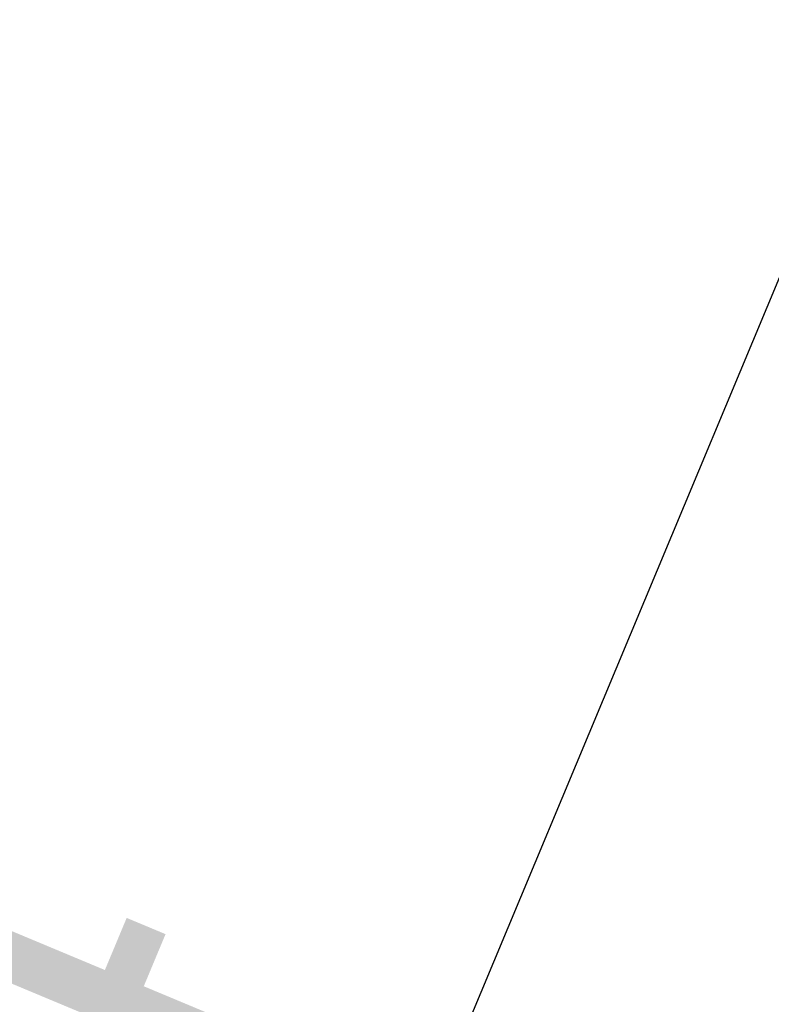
# Model space of a CAD drawing. Header units: inches. Extents: x 424 to 2043, y -237 to 445.
# Tile 582 of 656: x 947.82 to 949.98, y 10.96 to 13.79. Entities that reach past the tile are written whole.
import ezdxf

# ---------------------------------------------------------------- set-up
doc = ezdxf.new("R2010")
doc.units = ezdxf.units.IN
doc.header["$MEASUREMENT"] = 0
doc.styles.get("Standard").update_dxf_attribs({"font": 'arial.ttf'})
doc.dimstyles.new('ISO-25', dxfattribs={"dimtxt": 1.2, "dimasz": 0.5, "dimexe": 0.8, "dimexo": 50, "dimtad": 1, "dimtoh": 1, "dimdec": 1, "dimdsep": 46, "dimtxsty": 'Standard', "dimblk": 'ARCHTICK', "dimcen": 2.5, "dimadec": 0, "dimazin": 0, "dimtfac": 1, "dimtdec": 1, "dimtmove": 0, "dimatfit": 3, "dimldrblk": 'ARCHTICK', "dimfxl": 1, "dimfxlon": 1, "dimarcsym": 0})

# ---------------------------------------------------------------- blocks, each defined once
blk = doc.blocks.new('_ArchTick')
at = {"color": 0, "linetype": 'ByBlock', "const_width": 0.15}
blk.add_lwpolyline([(-0.5, -0.5), (0.5, 0.5)], dxfattribs=at)
blk = doc.blocks.new('*D1114')
at = {"color": 0, "lineweight": -2, "transparency": 16777216}
for p, q in [((953.363, 21.088), (952.6248, 21.3964)), ((953.363, 21.088), (944.0998, -1.0849)), ((944.0998, -1.0849), (943.3616, -0.7765))]:
    blk.add_line(p, q, dxfattribs=at)
at = {"layer": 'Defpoints', "color": 0, "transparency": 16777216}
for p in [(953.363, 21.088), (944.0998, -1.0849), (944.0998, -1.0849)]:
    blk.add_point(p, dxfattribs=at)
at = {"color": 0, "lineweight": -2, "transparency": 16777216, "xscale": 0.5, "yscale": 0.5, "zscale": 0.5}
for p, rotation in [((953.363, 21.088), 67.3263665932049), ((944.0998, -1.0849), 247.3263665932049)]:
    blk.add_blockref('_ArchTick', p, dxfattribs=dict(at, rotation=rotation))
at = {"color": 0, "transparency": 16777216, "insert": (947.5988, 10.4747), "char_height": 1.2, "attachment_point": 5, "rotation": 67.3264}
blk.add_mtext('24', dxfattribs=at)

msp = doc.modelspace()

# ---------------------------------------------------------------- dimensions: what is measured, and where the dimension line sits
dim = msp.add_aligned_dim(p1=(953.363, 21.088), p2=(944.0998, -1.0849), distance=0, dimstyle='ISO-25')
dim.commit()
dim.dimension.update_dxf_attribs({"geometry": '*D1114', "text_midpoint": (947.5988, 10.4747)})

doc.saveas('drawing.dxf')
